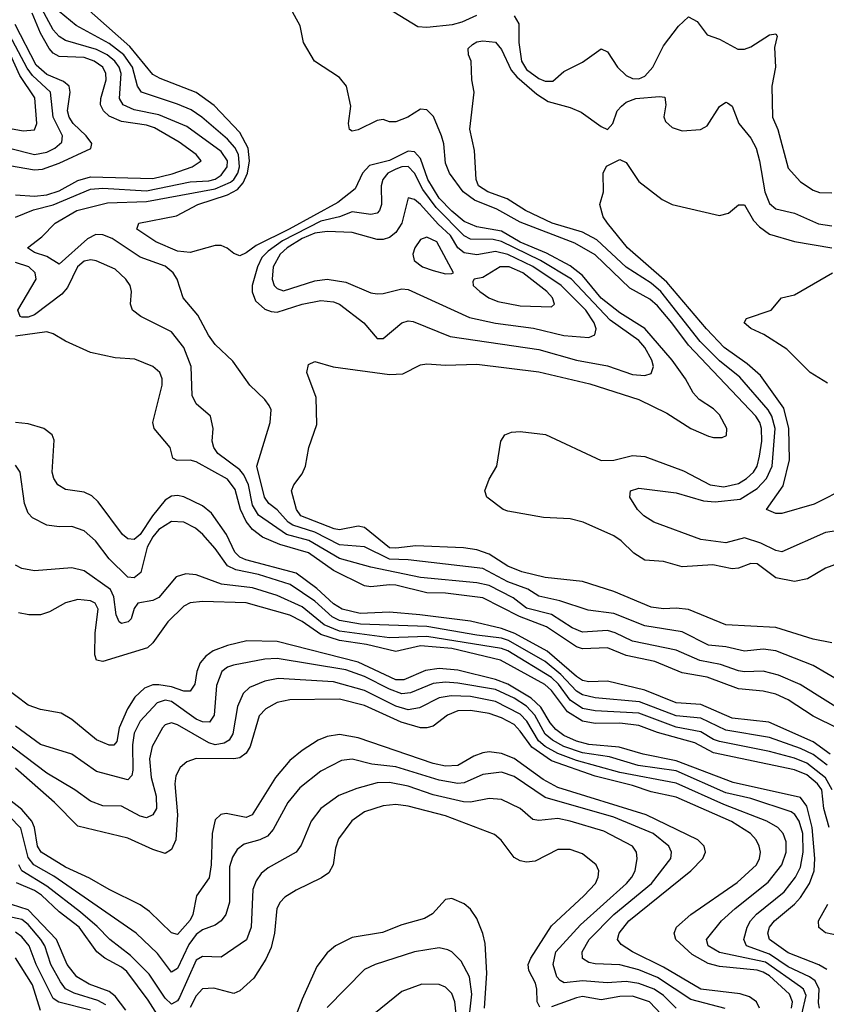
# Model space of a CAD drawing. Header units: inches. Extents: x 884549 to 1028252, y 526810 to 653624.
# Tile 1036 of 1056: x 1002223 to 1004812, y 643162 to 646323. Entities that reach past the tile are written whole.
import ezdxf

# ---------------------------------------------------------------- set-up
doc = ezdxf.new("R2010")
doc.units = ezdxf.units.IN
doc.header["$MEASUREMENT"] = 0
doc.layers.add('B0604', color=7, linetype='Continuous')

msp = doc.modelspace()

# ---------------------------------------------------------------- linework, layer by layer
at = {"layer": 'B0604', "color": 5}
for points, elevation in [([(1002210, 645689.4), (1002267.6, 645712.4), (1002330, 645728.4), (1002450, 645778.8), (1002490, 645781.8), (1002630, 645773.8), (1002770, 645802.1), (1002830, 645805.9), (1002850, 645811), (1002870, 645824), (1002889.3, 645850), (1002890.2, 645870), (1002870, 645900.2), (1002760, 645980), (1002670, 646017.2), (1002590, 646034), (1002554.8, 646050), (1002543.4, 646070), (1002548.4, 646150), (1002542.4, 646170), (1002528.9, 646190), (1002503.9, 646210), (1002470, 646227.3), (1002370, 646256.5), (1002350, 646268.8), (1002330, 646290.3), (1002266.7, 646410)], 2760), ([(1003303.2, 646423.1), (1003501, 646301), (1003530, 646298.4), (1003612.2, 646307.8), (1003643.8, 646316.3), (1003690, 646337.5)], 2680), ([(1004830, 644322.9), (1004770, 644333.9), (1004650, 644371.5), (1004490, 644380.6), (1004370, 644429.5), (1004330, 644433.9), (1004290, 644431.5), (1004250, 644437.4), (1004130, 644487.1), (1004030, 644519.5), (1003910, 644532.4), (1003834.7, 644550), (1003790, 644568.9), (1003730, 644607), (1003690, 644620.8), (1003647.2, 644627.2), (1003494.3, 644634.3), (1003430, 644626.1), (1003410, 644627.7), (1003330, 644692.4), (1003310, 644696.9), (1003250, 644684.7), (1003232.1, 644687.9), (1003126, 644730), (1003111.1, 644750), (1003095.4, 644810), (1003102.5, 644830), (1003130, 644864.6), (1003140.7, 644890), (1003150.8, 644950), (1003176.5, 645023.5), (1003174.8, 645110), (1003145, 645190), (1003150, 645216.4), (1003170, 645226), (1003228.8, 645208.8), (1003410, 645183.8), (1003453.4, 645186.5), (1003510, 645215.1), (1003530, 645217.9), (1003590, 645214.2), (1003690, 645217.3), (1003890, 645192.4), (1004053.7, 645153.7), (1004210, 645103.2), (1004300.2, 645060.2), (1004377.1, 645010), (1004434, 644986), (1004450, 644981.3), (1004478.3, 644981.7), (1004491.5, 644988.5), (1004493.5, 645010), (1004470, 645054.2), (1004450, 645073.3), (1004404, 645104), (1004385, 645125), (1004359.8, 645170), (1004317.7, 645230), (1004230, 645331), (1004150, 645381.4), (1004090, 645428.8), (1004030, 645501.9), (1003990, 645532.4), (1003913.8, 645573.8), (1003830, 645609.1), (1003770, 645644.2), (1003690, 645657.4), (1003650, 645675.1), (1003610, 645707.7), (1003569.5, 645750), (1003532.9, 645810), (1003510, 645877.6), (1003490, 645899.2), (1003470, 645900.5), (1003410, 645871.1), (1003345.8, 645854.3), (1003323.7, 645830), (1003299.8, 645780.2), (1003244.3, 645735.7), (1003088.1, 645650), (1002981.9, 645598.1), (1002950, 645573.9), (1002930, 645565.2), (1002910, 645571.9), (1002889.1, 645589.1), (1002870, 645597.5), (1002850, 645598.2), (1002770, 645576), (1002730, 645579.9), (1002659.8, 645610), (1002598.5, 645650), (1002605.6, 645670), (1002726.3, 645693.7), (1002795.3, 645730), (1002890, 645760.8), (1002921.9, 645778.1), (1002940.8, 645799.2), (1002954.6, 645830), (1002960.4, 645870), (1002956.6, 645910), (1002930, 645960.6), (1002847.4, 646047.4), (1002790, 646088.9), (1002673.7, 646133.7), (1002650, 646146.8), (1002576.5, 646236.5), (1002426.5, 646370)], 2720), ([(1004850, 644576.8), (1004810, 644562.5), (1004751.8, 644528.2), (1004710, 644519), (1004650, 644531.1), (1004590, 644575.9), (1004570, 644576.7), (1004530, 644562.6), (1004510, 644560.4), (1004447.7, 644572.3), (1004350, 644565.9), (1004290, 644583.8), (1004230, 644587.6), (1004195, 644610), (1004154.3, 644650), (1004130, 644666), (1004031.6, 644710), (1003990, 644720.6), (1003904.5, 644724.5), (1003790, 644744.6), (1003774.5, 644750), (1003722.9, 644790), (1003716.3, 644810), (1003730, 644848), (1003754.7, 644890), (1003767.4, 644970), (1003780.5, 644990), (1003801.3, 644998.7), (1003830, 645001.3), (1003911.2, 644991.2), (1004090, 644907.6), (1004130, 644908.9), (1004190, 644924.2), (1004230, 644920.1), (1004354.3, 644874.3), (1004439.3, 644830), (1004483, 644823), (1004530, 644834.2), (1004556.6, 644850), (1004578.5, 644870), (1004590.5, 644890), (1004598.3, 644921.7), (1004605.1, 644970), (1004604.5, 645010), (1004598.7, 645030), (1004585.7, 645050), (1004370, 645277.5), (1004316.5, 645350), (1004270, 645403.8), (1004245.9, 645425.9), (1004181.5, 645461.5), (1004070, 645568.4), (1004005.4, 645605.4), (1003830, 645672.9), (1003754.3, 645714.3), (1003683.1, 645743.1), (1003646.3, 645770), (1003603, 645830), (1003590, 645862.2), (1003584.2, 645924.2), (1003577.3, 645950), (1003551.7, 646011.7), (1003530, 646033.7), (1003510, 646036.1), (1003468.8, 646010), (1003430, 645995.3), (1003410, 645995.1), (1003390, 646002), (1003370, 645999.6), (1003310, 645969.7), (1003290, 645965.1), (1003281.2, 645970), (1003278.7, 645990), (1003285.6, 646045.6), (1003271.6, 646110), (1003250, 646137), (1003169.3, 646190), (1003134.5, 646250), (1003123.6, 646303.6), (1003087.4, 646370)], 2680), ([(1002210, 645761), (1002270, 645756.8), (1002310, 645760.6), (1002350, 645773), (1002410, 645806.3), (1002450, 645818), (1002650, 645812.6), (1002712.2, 645827.8), (1002776.8, 645850), (1002805.3, 645870), (1002789.3, 645890), (1002734.5, 645930), (1002655.6, 645975.6), (1002630, 645983.9), (1002550, 645996.2), (1002510, 646013.6), (1002491.7, 646030), (1002482.7, 646050), (1002483.1, 646070), (1002500.5, 646130), (1002499.7, 646150), (1002490, 646170), (1002461.9, 646190), (1002430, 646201.5), (1002350, 646204.9), (1002330, 646215.2), (1002317.9, 646230), (1002290, 646279.7), (1002263.4, 646343.4)], 2780), ([(1004858.1, 644198.1), (1004769.9, 644249.9), (1004650, 644296.5), (1004610, 644302.3), (1004550, 644295.6), (1004490, 644309.6), (1004434.4, 644314.4), (1004350, 644357.5), (1004230, 644376.7), (1004130, 644417), (1004047.6, 644427.6), (1003956.9, 644456.9), (1003890, 644472.6), (1003854.7, 644494.7), (1003790, 644518), (1003710, 644560.6), (1003470, 644589), (1003410, 644591.1), (1003330, 644630.8), (1003250, 644637.1), (1003170, 644677.4), (1003099.7, 644699.7), (1003084.8, 644710), (1003050, 644749.3), (1003022.9, 644770), (1003008.6, 644790), (1002984.5, 644890), (1003027.5, 645030), (1003029.9, 645069.9), (1003024.3, 645084.3), (1003010, 645103.8), (1002961.8, 645150), (1002906.7, 645226.7), (1002850, 645280.3), (1002828.8, 645310), (1002794.4, 645374.4), (1002747.4, 645430), (1002728.2, 645490), (1002715.8, 645510), (1002690, 645532), (1002610, 645560.6), (1002520.1, 645620.1), (1002490, 645632.7), (1002467, 645633), (1002440.4, 645619.6), (1002350, 645537.8), (1002310, 645562.6), (1002270, 645575.8), (1002248.4, 645590), (1002294, 645626), (1002336.4, 645670), (1002406.4, 645710), (1002505, 645735), (1002630, 645739.4), (1002850, 645779.8), (1002899.2, 645800.8), (1002910.9, 645810), (1002923, 645830), (1002928.6, 645850), (1002925.2, 645890), (1002913.1, 645913.1), (1002890, 645939.5), (1002807.8, 646010), (1002773.2, 646033.2), (1002730, 646051.9), (1002614.5, 646090), (1002601.6, 646110), (1002584.6, 646170), (1002557.3, 646210), (1002510, 646246.4), (1002403.8, 646303.8), (1002350, 646348.7)], 2740), ([(1003810, 646335.3), (1003824.9, 646310), (1003825.4, 646250), (1003833.7, 646190), (1003850, 646163.4), (1003890, 646134.6), (1003910, 646125.5), (1003934.5, 646125.5), (1003970, 646156.5), (1004030, 646186.5), (1004090, 646229), (1004110, 646219.6), (1004142.4, 646170), (1004170, 646143.3), (1004190, 646134.2), (1004210, 646133.5), (1004230, 646141.9), (1004255.9, 646170), (1004290, 646239.2), (1004337.6, 646302.4), (1004370, 646332.2), (1004397.5, 646317.5), (1004430, 646274), (1004470, 646260.8), (1004528, 646228), (1004550, 646227.8), (1004570, 646235.3), (1004630, 646274.6), (1004650, 646277.1), (1004654.8, 646270), (1004645.9, 646234.1), (1004649.1, 646170), (1004637, 646110), (1004639.1, 646010), (1004657.2, 645970), (1004690, 645845.8), (1004730, 645802.5), (1004770, 645775.3), (1004790, 645768.3), (1004830, 645766.7)], 2680), ([(1002190, 645855.2), (1002270, 645840.9), (1002296.6, 645843.4), (1002350, 645862.2), (1002451.1, 645908.9), (1002455, 645925), (1002436.6, 645950), (1002394.2, 645990), (1002381.6, 646010), (1002376.1, 646030), (1002384.9, 646090), (1002382.1, 646110), (1002364.1, 646124.1), (1002310, 646146.7), (1002276.4, 646176.4), (1002208, 646308)], 2820), ([(1002190, 645910), (1002270.4, 645889.6), (1002310, 645897.5), (1002336.2, 645910), (1002357.8, 645930), (1002360.3, 645950), (1002330.4, 646010), (1002321.6, 646090), (1002264, 646144), (1002247.3, 646167.3), (1002181.8, 646290)], 2840), ([(1004908.3, 644691.7), (1004810, 644676.9), (1004670, 644614.7), (1004650, 644618.5), (1004602.2, 644642.2), (1004550, 644659.4), (1004490, 644643.5), (1004410, 644653.6), (1004258.3, 644710), (1004226.3, 644730), (1004206.5, 644750), (1004181.7, 644790), (1004183.6, 644810), (1004210, 644819.1), (1004330, 644803.8), (1004418.5, 644778.5), (1004455.5, 644775.5), (1004535.9, 644784.1), (1004590, 644817.8), (1004620.8, 644850), (1004638.4, 644890), (1004647.9, 645010), (1004638, 645050), (1004625.9, 645070), (1004534.8, 645174.8), (1004470, 645227.9), (1004407.4, 645290), (1004281.3, 645450), (1004250, 645477.2), (1004170, 645528.7), (1004076.1, 645616.1), (1004030, 645641.3), (1003932.5, 645670), (1003846.7, 645710), (1003788, 645748), (1003725.6, 645770), (1003696, 645790), (1003688.7, 645810), (1003683, 645903), (1003668.2, 645971.8), (1003681.6, 646090), (1003674.7, 646130), (1003672.1, 646190), (1003664.2, 646210), (1003662.9, 646230), (1003676.4, 646243.6), (1003690, 646252), (1003710, 646255.5), (1003750, 646250.3), (1003770, 646227), (1003800.6, 646160.6), (1003819.2, 646139.2), (1003883.3, 646083.3), (1003920, 646060), (1003990, 646040.5), (1004025.6, 646025.6), (1004090, 645979.7), (1004110, 645970.1), (1004127.3, 645990), (1004141.3, 646030), (1004154.4, 646045.6), (1004170, 646058.5), (1004200.5, 646070), (1004276.6, 646076.6), (1004294.2, 646074.2), (1004297.6, 646050), (1004291.3, 646011.3), (1004296.2, 645996.2), (1004317, 645977), (1004350, 645965.7), (1004408, 645970), (1004422.5, 645977.5), (1004430, 645982.4), (1004470, 646043.9), (1004490, 646057.8), (1004495.6, 646055.6), (1004510, 646045.3), (1004531.2, 645990), (1004570, 645943), (1004586.8, 645910), (1004598.3, 645870), (1004615.3, 645770), (1004630, 645733), (1004650, 645715.9), (1004710, 645702.2), (1004787.6, 645667.6), (1004830, 645660.6)], 2660), ([(1002170, 645977.6), (1002234, 645966), (1002270, 645968.8), (1002277.6, 645990), (1002272, 646072), (1002223.5, 646143.5), (1002193.6, 646210)], 2860), ([(1004879.3, 644820.7), (1004772.9, 644767.1), (1004670, 644737.5), (1004650, 644737.9), (1004620.4, 644750), (1004673.4, 644826.6), (1004694.5, 644910), (1004692, 645010), (1004676.1, 645076.1), (1004601, 645181), (1004558.5, 645218.5), (1004484.9, 645270), (1004427.9, 645330), (1004300, 645480), (1004174.1, 645590), (1004109.8, 645670), (1004096.4, 645690), (1004085.1, 645730), (1004097.6, 645770), (1004095.8, 645830), (1004106.9, 645853.1), (1004150, 645874.3), (1004170, 645864.2), (1004210, 645803), (1004285.3, 645745.3), (1004317, 645730), (1004470, 645694.2), (1004498.5, 645701.5), (1004530, 645728.5), (1004550, 645728.7), (1004578.4, 645678.4), (1004597.9, 645657.9), (1004630, 645634.3), (1004710, 645611), (1004830, 645590.4)], 2640), ([(1004888.4, 644088.4), (1004728.1, 644188.1), (1004659, 644219), (1004610, 644231.9), (1004550, 644228.8), (1004530, 644232.2), (1004472.5, 644252.5), (1004405.9, 644265.9), (1004330, 644298.3), (1004190, 644327.7), (1004135, 644355), (1004110, 644362.4), (1004030, 644356.5), (1003996.4, 644370), (1003930, 644412.9), (1003850, 644433.4), (1003806.7, 644466.7), (1003730, 644506.7), (1003690, 644515.4), (1003510, 644531.7), (1003350, 644565.4), (1003250, 644592.7), (1003150.7, 644650.7), (1003079.3, 644670), (1002990, 644732.2), (1002970, 644764.3), (1002957.4, 644830), (1002942, 644862), (1002930, 644877.3), (1002858.7, 644930), (1002846, 644950), (1002841, 644970), (1002844.6, 645010), (1002835, 645050), (1002789.9, 645089.9), (1002776.2, 645116.2), (1002773.4, 645210), (1002749.7, 645270.3), (1002710, 645320.6), (1002611.5, 645370), (1002585.6, 645390), (1002578.9, 645410), (1002582.2, 645450), (1002577.7, 645470), (1002564, 645490), (1002530, 645521.7), (1002468.3, 645548.3), (1002451.7, 645551.7), (1002430, 645547.3), (1002408.4, 645530), (1002376.9, 645463.1), (1002358.5, 645441.5), (1002270, 645374.9), (1002250, 645367.5), (1002230, 645368.1), (1002224.5, 645370), (1002217.4, 645390), (1002276, 645490), (1002272.3, 645510), (1002251.9, 645530), (1002210, 645543.6)], 2760), ([(1004815.9, 645155.9), (1004760.5, 645190), (1004685.1, 645265.1), (1004611.8, 645311.8), (1004570, 645331.6), (1004548.2, 645350), (1004556.2, 645363.8), (1004635.3, 645390), (1004669, 645430), (1004710, 645439.1), (1004832, 645510)], 2620), ([(1004850, 644047.1), (1004770, 644086.7), (1004690, 644139.8), (1004650, 644157.9), (1004610, 644167.6), (1004530, 644174.7), (1004430, 644212.2), (1004350, 644226), (1004262.1, 644262.1), (1004170, 644282), (1004110, 644306.8), (1004030, 644303.4), (1004010, 644309), (1003913.6, 644373.6), (1003827, 644407), (1003710, 644467.3), (1003590, 644481.4), (1003530, 644483.2), (1003430, 644507.4), (1003410, 644509), (1003350, 644501.9), (1003330, 644505.6), (1003230, 644554.1), (1003150, 644610.8), (1003058, 644638), (1003002, 644662), (1002970, 644686.7), (1002950, 644712.1), (1002932, 644750), (1002914.5, 644814.5), (1002890, 644847.4), (1002790, 644903.5), (1002770, 644908.8), (1002728.2, 644908.2), (1002714.8, 644914.8), (1002705.8, 644950), (1002655, 645010), (1002649.9, 645029.9), (1002680.4, 645150), (1002679.9, 645170), (1002672.8, 645190), (1002650, 645209.1), (1002592.9, 645232.9), (1002530, 645237.8), (1002450, 645254.8), (1002370, 645291), (1002330, 645314.7), (1002310, 645320.3), (1002210, 645307)], 2780), ([(1004824.8, 643964.8), (1004770, 644004.5), (1004627.5, 644067.5), (1004510, 644080.4), (1004410, 644124.9), (1004330, 644129.5), (1004230, 644170.2), (1004110, 644199), (1004050, 644197.3), (1004030, 644201.8), (1004010, 644214), (1003915.8, 644295.8), (1003812.3, 644352.3), (1003770, 644368.4), (1003670, 644391.4), (1003507.9, 644412.1), (1003410, 644420.9), (1003316.3, 644416.3), (1003257.7, 644430), (1003230, 644447.8), (1003177.2, 644497.2), (1003110, 644545.5), (1002949, 644589), (1002930, 644597.8), (1002913.5, 644613.5), (1002887.3, 644670), (1002838.4, 644738.4), (1002810, 644761.7), (1002750, 644791.6), (1002730, 644795.7), (1002710, 644792.8), (1002690, 644780.7), (1002649.4, 644730.6), (1002610, 644669.9), (1002590, 644654), (1002570, 644656.2), (1002552.9, 644670), (1002474.6, 644774.6), (1002454.3, 644794.3), (1002430, 644805.9), (1002370, 644814.9), (1002345.4, 644830), (1002332.4, 644850), (1002327.1, 644870), (1002333.3, 644973.3), (1002327.1, 644990), (1002300.5, 645010), (1002250, 645025.2), (1002210, 645029.4)], 2820), ([(1004815.3, 643930), (1004770, 643964.4), (1004730, 643983.1), (1004630, 644018.1), (1004490, 644042), (1004410, 644080.6), (1004330, 644088.3), (1004212.9, 644132.9), (1004070, 644146.3), (1004030, 644155.2), (1004010, 644167.5), (1003960.4, 644220.4), (1003910, 644262.2), (1003792.4, 644330), (1003770, 644337.6), (1003690, 644346.8), (1003530, 644374.5), (1003317.3, 644382.7), (1003250, 644394), (1003226, 644406), (1003170, 644456.4), (1003090.9, 644510), (1002990, 644541.4), (1002916.3, 644556.3), (1002889.6, 644569.5), (1002850, 644625.2), (1002811.1, 644670), (1002787, 644690), (1002750, 644709.9), (1002710, 644712), (1002670, 644686.2), (1002650, 644662.8), (1002631.8, 644630), (1002612.2, 644547.8), (1002590, 644530.8), (1002570, 644533.7), (1002510, 644592.2), (1002466.8, 644650), (1002430, 644682.4), (1002390, 644696.3), (1002350, 644694.9), (1002310, 644699.8), (1002263.6, 644723.6), (1002250, 644738.5), (1002238.1, 644770), (1002224.8, 644870), (1002210, 644892.7)], 2840), ([(1004830.8, 643850), (1004809.5, 643889.5), (1004750, 643936.4), (1004710, 643952.2), (1004630, 643973.4), (1004470, 644005.3), (1004450, 644012.1), (1004410, 644036.7), (1004330, 644051.7), (1004210, 644096.1), (1004070, 644103.6), (1004030, 644111.9), (1003990, 644138.3), (1003952.4, 644190), (1003930, 644210.7), (1003790, 644296.7), (1003770, 644304), (1003530, 644342.5), (1003410, 644338.8), (1003250, 644360), (1003200.4, 644380.4), (1003130, 644437.5), (1003050, 644474.7), (1002970, 644499.3), (1002870.5, 644510.5), (1002790, 644540.4), (1002756.5, 644543.5), (1002725.5, 644534.5), (1002670, 644468.2), (1002650, 644458.1), (1002602.4, 644450), (1002590, 644432.3), (1002581.1, 644398.9), (1002570.7, 644390), (1002550, 644384), (1002542, 644390), (1002532.2, 644412.2), (1002525.1, 644470), (1002514.1, 644494.1), (1002430, 644553.8), (1002390, 644563.6), (1002270, 644554), (1002230, 644561.5), (1002210, 644571.7)], 2860), ([(1004821.6, 643730), (1004804.6, 643790), (1004797.7, 643850), (1004784.6, 643870), (1004750, 643898.6), (1004710, 643915.1), (1004450, 643969.2), (1004390, 644001.7), (1004270, 644034.5), (1004210, 644057.4), (1004150, 644064.3), (1004070, 644063.7), (1004030, 644071.3), (1003981.2, 644101.2), (1003930, 644169.5), (1003908.6, 644188.6), (1003766.8, 644266.8), (1003610, 644304.7), (1003510, 644312.3), (1003430, 644294.7), (1003336.5, 644316.5), (1003249.9, 644330), (1003189.3, 644349.3), (1003130, 644391.3), (1003090, 644410.9), (1002950, 644451), (1002810, 644455.4), (1002770, 644451.1), (1002750, 644440.6), (1002698.9, 644390), (1002650, 644322.5), (1002633.4, 644306.6), (1002490, 644262.6), (1002470, 644266.3), (1002464.2, 644284.2), (1002465.7, 644354.3), (1002474.7, 644430), (1002465.1, 644450), (1002450, 644456.7), (1002410, 644461.9), (1002370, 644451), (1002318.6, 644421.4), (1002290, 644412.8), (1002252.2, 644412.2), (1002219.1, 644419.1)], 2880), ([(1004814.1, 643274.1), (1004788.4, 643288.4), (1004690, 643327.2), (1004629.5, 643370), (1004624.8, 643390), (1004629.9, 643410), (1004645.9, 643430), (1004710, 643483), (1004730, 643505.1), (1004758.7, 643550), (1004773.1, 643590), (1004775, 643630), (1004767.1, 643730), (1004750, 643798.3), (1004730, 643825.9), (1004513.6, 643873.6), (1004330, 643943.9), (1004224.8, 643964.8), (1004147.8, 643987.8), (1004050, 643996.2), (1004010, 644006.4), (1003970, 644025.1), (1003944, 644044), (1003925.6, 644065.6), (1003895.7, 644115.7), (1003865.2, 644145.2), (1003789.9, 644190), (1003750, 644204.7), (1003630, 644234.5), (1003570, 644240.1), (1003526.1, 644233.9), (1003456.4, 644203.6), (1003430, 644204), (1003310, 644260.1), (1003050, 644326.5), (1002951.7, 644328.3), (1002890, 644313.3), (1002843.8, 644296.2), (1002820.2, 644279.8), (1002801.9, 644258.1), (1002791.2, 644230), (1002784.9, 644190), (1002770, 644167), (1002750, 644166.7), (1002710, 644181.3), (1002670, 644188), (1002650, 644187.1), (1002623.3, 644176.7), (1002592.5, 644147.6), (1002569.3, 644110.7), (1002542.6, 644050), (1002534.7, 644005.3), (1002525.7, 643994.3), (1002510, 643994), (1002470, 644010.5), (1002390, 644076.3), (1002356.4, 644096.4), (1002290, 644107.9), (1002250, 644122.7), (1002130, 644211.8)], 2920), ([(1004790.7, 643150), (1004786.9, 643166.9), (1004789.5, 643210), (1004776.8, 643236.8), (1004758.3, 643250), (1004690, 643282.3), (1004630, 643323.1), (1004556.2, 643350), (1004547.7, 643370), (1004557.8, 643410), (1004569.5, 643430), (1004588.6, 643451.4), (1004676.7, 643523.3), (1004713.4, 643570), (1004730, 643602.5), (1004737.7, 643650), (1004737.1, 643710), (1004725.6, 643750), (1004711.7, 643771.7), (1004699.7, 643779.7), (1004570, 643822.1), (1004490, 643841.1), (1004330, 643911.4), (1004208.4, 643928.4), (1004115.9, 643955.9), (1004030, 643969.4), (1003970, 643989.7), (1003932.9, 644010), (1003909.6, 644029.6), (1003876.6, 644090), (1003850, 644119.2), (1003810, 644144.3), (1003750, 644172.5), (1003630, 644193.1), (1003590, 644195.9), (1003550, 644191.7), (1003478, 644162), (1003450, 644159.1), (1003410, 644174), (1003330, 644214.5), (1003270, 644236.2), (1003050, 644271.7), (1003010, 644269.6), (1002909.5, 644250.5), (1002890, 644244.6), (1002871.8, 644230), (1002854.4, 644185.6), (1002846.8, 644090), (1002831.9, 644068.1), (1002810, 644068.8), (1002790, 644077.4), (1002710, 644134.5), (1002690, 644138.7), (1002663.9, 644130), (1002610, 644070.9), (1002590, 644032.3), (1002585.3, 643994.7), (1002586.5, 643913.5), (1002583.5, 643896.5), (1002570, 643883), (1002470, 643909.4), (1002390, 643964.6), (1002290, 643995.9), (1002210, 644054.7)], 2940), ([(1004734.2, 643130), (1004747.8, 643190), (1004738.8, 643210), (1004730, 643217.8), (1004617, 643297), (1004470, 643328), (1004433.2, 643350), (1004427.7, 643370), (1004476.2, 643430), (1004519.9, 643470), (1004626.2, 643553.8), (1004670, 643609.5), (1004683.5, 643650), (1004683.3, 643683.3), (1004674.3, 643710), (1004656.5, 643730), (1004621.6, 643750), (1004483.2, 643803.2), (1004330, 643871.7), (1004150, 643906.6), (1004010, 643944.5), (1003950, 643966.8), (1003910, 643989.4), (1003888.2, 644008.2), (1003850.7, 644070.7), (1003830, 644093), (1003750, 644134.3), (1003670, 644150.2), (1003607.6, 644152.4), (1003570, 644145.8), (1003506.7, 644113.3), (1003470, 644107.6), (1003430, 644119.4), (1003330, 644169.2), (1003230, 644197.4), (1003052.3, 644207.7), (1003010, 644198.9), (1002960.8, 644179.2), (1002940.1, 644159.9), (1002922.2, 644117.8), (1002906.9, 644030), (1002895.2, 644010), (1002879.8, 644000.2), (1002850, 643995.4), (1002830, 644001.7), (1002730, 644058.8), (1002710, 644065.1), (1002690, 644058.9), (1002681.1, 644050), (1002648.3, 643990), (1002639.3, 643950), (1002644.6, 643890), (1002661.1, 643830), (1002662.3, 643790), (1002650, 643770.6), (1002630, 643760.7), (1002610, 643766.2), (1002550, 643798.5), (1002490, 643798.9), (1002450, 643814), (1002399.8, 643850), (1002310, 643903.6), (1002101.3, 644061.3)], 2960), ([(1004700.7, 643150), (1004704, 643170), (1004694.1, 643194.1), (1004630, 643252.8), (1004610, 643265.5), (1004590, 643271.5), (1004470, 643283.2), (1004433.4, 643293.4), (1004382.1, 643322.1), (1004329.4, 643370), (1004324.2, 643390), (1004331.3, 643410), (1004377.9, 643450), (1004526.7, 643553.3), (1004588, 643610), (1004598, 643630), (1004600.6, 643650), (1004596.9, 643670), (1004587.2, 643690), (1004568.5, 643710), (1004508.4, 643748.4), (1004330, 643827.1), (1004250, 643844.2), (1004190, 643864.1), (1004070, 643893.8), (1003930, 643943.8), (1003867.3, 643987.3), (1003830, 644039.3), (1003810, 644059.7), (1003770, 644081.2), (1003730, 644095.2), (1003670, 644104.9), (1003630, 644103.6), (1003596.1, 644090), (1003550, 644054.5), (1003530, 644049), (1003510.1, 644049.9), (1003448, 644068), (1003330, 644120.9), (1003250, 644141), (1003090, 644139.1), (1003049.2, 644130.8), (1003013.1, 644110), (1002992.1, 644087.9), (1002962.4, 643990), (1002950, 643968.5), (1002930, 643953.6), (1002910, 643949.9), (1002789.3, 643950.7), (1002759.2, 643940.8), (1002738.2, 643921.8), (1002724.4, 643895.6), (1002720.5, 643870), (1002729.2, 643770), (1002724, 643690), (1002710, 643659.4), (1002690, 643646.3), (1002650, 643658.7), (1002570, 643695.8), (1002410, 643733.6), (1002335.1, 643810), (1002210, 643919.9)], 2980), ([(1004598, 643150), (1004587.8, 643170), (1004565.5, 643185.5), (1004535.8, 643195.8), (1004410, 643210.2), (1004290, 643281.2), (1004190.5, 643330), (1004153.6, 643353.6), (1004141.9, 643370), (1004147.4, 643390), (1004178.6, 643430), (1004377.1, 643590), (1004416.2, 643630), (1004424.2, 643650), (1004420.1, 643670), (1004400.4, 643690), (1004234, 643770), (1003950, 643858), (1003903.7, 643883.7), (1003810, 643950.9), (1003770, 643967.5), (1003730, 643972.2), (1003710, 643969.6), (1003681, 643959), (1003630, 643929), (1003590, 643925.9), (1003550, 643935.3), (1003310, 644017.9), (1003250, 644028.2), (1003210, 644022.2), (1003181.1, 644010), (1003130, 643976.9), (1003090, 643944.3), (1003044, 643890), (1002969.3, 643770.7), (1002950, 643761.3), (1002885.5, 643774.5), (1002868.5, 643771.5), (1002850, 643754.6), (1002840.4, 643710), (1002837.6, 643610), (1002831.7, 643568.3), (1002790.6, 643510), (1002778.8, 643450), (1002770, 643432.3), (1002730, 643386), (1002710, 643391.2), (1002640, 643460), (1002610, 643480.9), (1002510, 643530.4), (1002447.2, 643567.2), (1002370, 643602.1), (1002291.6, 643650), (1002280.3, 643670), (1002270.6, 643730), (1002262.3, 643750), (1002230, 643786.8), (1002190, 643818.7)], 3020), ([(1004488.2, 643148.2), (1004377.2, 643177.2), (1004270, 643247.8), (1004210, 643272.6), (1004150, 643288.4), (1004070, 643291.5), (1004050, 643296.2), (1004030, 643309.1), (1004028.1, 643330), (1004051.5, 643370), (1004130.3, 643450), (1004251.4, 643550), (1004313, 643630), (1004315.8, 643650), (1004306.7, 643670), (1004256.6, 643710), (1004130, 643762.8), (1003910, 643825.7), (1003810, 643892.9), (1003770, 643907.2), (1003710, 643899.6), (1003650, 643873.3), (1003630, 643871), (1003570, 643881.9), (1003430, 643924.8), (1003353.3, 643933.3), (1003290, 643949.4), (1003255.7, 643944.3), (1003189.4, 643910.6), (1003122.8, 643857.2), (1003083.9, 643810), (1003036.8, 643723.2), (1003018.4, 643701.6), (1002994.3, 643690), (1002943.7, 643676.3), (1002921.5, 643658.5), (1002906.1, 643633.9), (1002896.5, 643603.5), (1002896, 643490), (1002885.1, 643450), (1002870.1, 643429.9), (1002850, 643416.3), (1002810, 643400.6), (1002790, 643386.2), (1002765.9, 643354.1), (1002730, 643276.8), (1002710, 643264.9), (1002665.5, 643325.5), (1002596.5, 643390), (1002333, 643573), (1002268.1, 643610), (1002250, 643633.7), (1002226.9, 643726.9), (1002190, 643764.5)], 3040), ([(1004330.9, 643150), (1004289.6, 643190), (1004259.7, 643210), (1004210, 643228.7), (1004170, 643235.6), (1004108.9, 643231.1), (1004030, 643237.7), (1003971.3, 643231.3), (1003958, 643238), (1003947.2, 643250), (1003935.6, 643290), (1003944.4, 643330), (1004023.3, 643416.7), (1004170.8, 643550), (1004187.6, 643570), (1004198.3, 643590), (1004204.9, 643630), (1004202.8, 643650), (1004189.8, 643670), (1004097.9, 643717.9), (1003990, 643750.3), (1003950, 643758.4), (1003890, 643751.6), (1003870, 643754.9), (1003830, 643790.5), (1003770, 643819.3), (1003730, 643822.2), (1003670, 643811.1), (1003648.2, 643811.8), (1003550, 643834.5), (1003470, 643862.4), (1003410, 643873.8), (1003370, 643872.8), (1003304.9, 643855.1), (1003248, 643832), (1003190, 643790.5), (1003159, 643750), (1003126.7, 643673.3), (1003110.9, 643650), (1003020.4, 643599.6), (1002998.2, 643581.8), (1002982.1, 643557.9), (1002971.6, 643530), (1002966.4, 643410), (1002950.9, 643369.1), (1002870, 643313), (1002810, 643315.8), (1002790, 643303.2), (1002736.1, 643183.9), (1002730, 643173.2), (1002710, 643161.9), (1002690, 643181.7), (1002638.3, 643258.3), (1002578.4, 643318.4), (1002512.1, 643370), (1002471.9, 643411.9), (1002417.7, 643457.7), (1002310, 643541.2), (1002230.2, 643590), (1002220.2, 643610)], 3060), ([(1003893, 643153), (1003884.2, 643170), (1003883.6, 643210), (1003878.3, 643230), (1003857.2, 643270), (1003855.7, 643290), (1003863.6, 643310), (1003930, 643414.1), (1004034.1, 643510), (1004071, 643550), (1004080.2, 643570), (1004082.2, 643590), (1004074, 643610), (1004030, 643645.5), (1003990, 643659.1), (1003950, 643658.6), (1003878.1, 643621.9), (1003850, 643617.8), (1003830, 643622), (1003810, 643633.7), (1003768.4, 643688.4), (1003746.7, 643706.7), (1003590, 643767.5), (1003470, 643798.5), (1003430, 643803.6), (1003390, 643798.9), (1003330, 643780.1), (1003289, 643751), (1003246.4, 643693.6), (1003236.6, 643663.4), (1003229.5, 643610), (1003215.8, 643584.2), (1003192.3, 643567.7), (1003110, 643528.7), (1003074.1, 643505.9), (1003058.8, 643490), (1003048.9, 643470), (1003041.2, 643390), (1003030, 643344.2), (1003013.1, 643306.9), (1002974.5, 643245.5), (1002930, 643204.8), (1002910, 643196.5), (1002846.7, 643213.3), (1002810, 643211.2), (1002790, 643188.6), (1002770, 643151.7)], 3080), ([(1002690, 643089.5), (1002635.1, 643175.1), (1002566.7, 643266.7), (1002550, 643281.5), (1002495.8, 643310), (1002470.3, 643330), (1002413.8, 643410), (1002350, 643459.1), (1002292.5, 643512.5), (1002270, 643527.6), (1002212.3, 643552.3)], 3080), ([(1002563.2, 643143.2), (1002530, 643188.5), (1002510, 643203), (1002446.5, 643226.5), (1002406.5, 643250), (1002375.8, 643290), (1002341.1, 643370), (1002250, 643464.9), (1002170, 643491.2)], 3120), ([(1003715.6, 643150), (1003722.4, 643262.4), (1003717.1, 643357.1), (1003709.4, 643389.4), (1003690, 643436.9), (1003670, 643466.9), (1003650, 643484.4), (1003610, 643502), (1003590, 643498), (1003547.9, 643452.1), (1003522.3, 643437.7), (1003450, 643416.6), (1003387.8, 643392.2), (1003290, 643376.6), (1003237.2, 643350), (1003210, 643327.2), (1003177.2, 643282.8), (1003130, 643178.8), (1003100.1, 643099.9)], 3120), ([(1004850, 643383), (1004810, 643391.8), (1004788.4, 643408.4), (1004787, 643430), (1004817.1, 643482.9)], 2880), ([(1002499.9, 643159.9), (1002474, 643174), (1002397.9, 643197.9), (1002370, 643212.1), (1002353.6, 643233.6), (1002323.4, 643290), (1002303.9, 643350), (1002290.4, 643370), (1002250, 643417.7), (1002230, 643434.3), (1002170, 643446.5)], 3140), ([(1002450, 643143.6), (1002348.6, 643168.6), (1002330, 643181), (1002276, 643290), (1002253, 643350), (1002230, 643378.4), (1002210, 643393.9)], 3160), ([(1003662.5, 643090), (1003674.2, 643194.2), (1003666.5, 643250), (1003639.9, 643299.9), (1003610.6, 643330.6), (1003597.2, 643337.2), (1003570, 643343.1), (1003490, 643330.4), (1003363.7, 643290), (1003330, 643273.9), (1003210, 643152)], 3140), ([(1002290, 643142.2), (1002264, 643224), (1002210, 643311.4)], 3180), ([(1003624, 643130), (1003620.1, 643170), (1003610, 643196.8), (1003590, 643216.5), (1003570, 643225.5), (1003513.4, 643226.6), (1003450, 643202.9), (1003359.7, 643130)], 3160), ([(1004282.6, 643130), (1004244.5, 643170), (1004190, 643188.3), (1004150, 643187.1), (1004090, 643176.7), (1004030, 643186.5), (1004010, 643183.2), (1003930, 643153.7)], 3080)]:
    msp.add_lwpolyline(points, dxfattribs=dict(at, elevation=elevation))
for points, elevation in [([(1003470, 645851.3), (1003450, 645850.8), (1003430, 645843), (1003404.6, 645830), (1003388.4, 645810), (1003383, 645790), (1003384, 645730), (1003377.9, 645710), (1003370, 645701.6), (1003350, 645697), (1003290, 645705.7), (1003249.7, 645690.3), (1003190, 645675.7), (1003066.9, 645613.1), (1003020.1, 645579.9), (1003000.7, 645559.3), (1002986.1, 645530), (1002968.9, 645470), (1002968.8, 645448.8), (1002980.4, 645420.4), (1003010, 645393.8), (1003030, 645386.2), (1003050, 645384.4), (1003130, 645410.1), (1003190, 645421.3), (1003230, 645416.9), (1003250, 645410.1), (1003327.6, 645350), (1003370, 645299.3), (1003390, 645299.5), (1003450, 645350.2), (1003470, 645355.7), (1003486.3, 645353.7), (1003605.4, 645305.4), (1003890, 645263.7), (1004010.1, 645230.1), (1004110, 645211.6), (1004190, 645184.3), (1004230, 645181), (1004250, 645186.8), (1004257.7, 645210), (1004252.6, 645230), (1004229.9, 645270), (1004210, 645292.5), (1004118.7, 645358.7), (1003994, 645490), (1003894.9, 645550), (1003770, 645611.3), (1003742.9, 645617.1), (1003670, 645618.6), (1003650, 645629.1), (1003560.2, 645720.2), (1003517.5, 645777.5), (1003490, 645830.7)], 2740), ([(1003470, 645750.6), (1003449.3, 645670), (1003430, 645639.9), (1003410, 645623.4), (1003390, 645617.5), (1003370, 645617.7), (1003290, 645639.2), (1003210, 645642.4), (1003170, 645637.3), (1003130, 645620.1), (1003081.8, 645590), (1003058.8, 645570), (1003037.2, 645530), (1003033.6, 645490), (1003039.7, 645470), (1003050, 645459.7), (1003070, 645452.5), (1003170, 645485), (1003210, 645489.8), (1003270, 645480.4), (1003350, 645446.3), (1003370, 645442.7), (1003390, 645443.4), (1003450, 645458.6), (1003470, 645457), (1003666.6, 645366.6), (1003750, 645348.5), (1003872.2, 645332.2), (1003970, 645308.7), (1004050, 645302.3), (1004069.2, 645310.8), (1004073.3, 645330), (1004067.1, 645350), (1004040.2, 645390), (1003961.6, 645470), (1003870.4, 645530.4), (1003790, 645569.4), (1003750, 645578.4), (1003690, 645567.6), (1003650, 645574.2), (1003630, 645590.6), (1003606.3, 645630), (1003566.3, 645666.3), (1003510, 645729.5), (1003490, 645746)], 2760), ([(1003530, 645624.9), (1003510, 645616.8), (1003491.4, 645590), (1003484.6, 645570), (1003489.3, 645550), (1003515.6, 645530), (1003550, 645517.2), (1003590, 645507.2), (1003610, 645507.8), (1003615.1, 645510), (1003561.7, 645610)], 2780), ([(1003794.3, 645530), (1003765.4, 645530), (1003710, 645495.5), (1003682, 645490), (1003678, 645482), (1003678.4, 645470), (1003700.3, 645450), (1003729.1, 645430), (1003758.3, 645418.3), (1003830, 645403.8), (1003930, 645401.4), (1003940.3, 645410), (1003933.5, 645430), (1003915.5, 645450), (1003838.3, 645510)], 2780)]:
    msp.add_lwpolyline(points, close=True, dxfattribs=dict(at, elevation=elevation))

doc.saveas('drawing.dxf')
